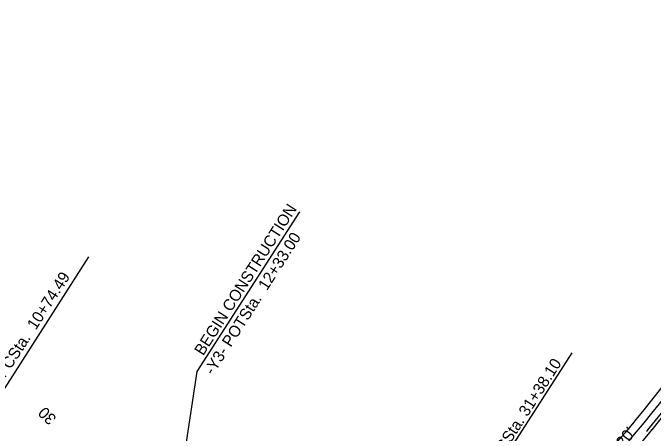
# Model space of a CAD drawing. Extents: x 1974386 to 1979988, y 776712 to 784860.
# Drawn here: x 1976659.3 to 1977051.5, y 780236.8 to 780493.9 of the extents above; entities that cross this region are included whole.
import ezdxf

# ---------------------------------------------------------------- set-up
doc = ezdxf.new("R2010")
doc.units = 0
for name, color, linetype in [('Prop Conc 2ft 6in Curb and Gutter', 7, 'Continuous'), ('Prop Conc 4in Sidewalk', 7, 'Continuous'), ('Prop Dimension Text', 7, 'Continuous'), ('Prop EOT', 7, 'Continuous'), ('Prop Horizontal Alignment', 7, 'Continuous'), ('Prop Horizontal Alignment Station Label', 7, 'Continuous'), ('Prop Horizontal Alignment Tick Label', 7, 'Continuous'), ('Prop Lane Lines', 7, 'Continuous')]:
    doc.layers.add(name, color=color, linetype=linetype)

msp = doc.modelspace()

# ---------------------------------------------------------------- linework, layer by layer
at = {"layer": 'Prop Conc 2ft 6in Curb and Gutter'}
for start, end in [(320.49711, 328.18457), (320.38231, 320.5086)]:
    msp.add_arc((1975987.1, 781115.69), 1376.5, start, end, dxfattribs=at)
at = {"layer": 'Prop Conc 4in Sidewalk'}
for radius, start, end in [(1367, 320.45193, 340.62647), (1372, 320.5086, 340.62647), (1367, 315.73946, 320.45193), (1372, 315.73946, 320.5086)]:
    msp.add_arc((1975987.1, 781115.69), radius, start, end, dxfattribs=at)
at = {"layer": 'Prop EOT'}
for start, end in [(320.50095, 340.62647), (315.73946, 320.5086)]:
    msp.add_arc((1975987.1, 781115.69), 1378.5, start, end, dxfattribs=at)
at = {"layer": 'Prop Horizontal Alignment'}
msp.add_arc((1975987.1, 781115.69), 1400, 315.73946, 340.62647, dxfattribs=at)
at = {"layer": 'Prop Horizontal Alignment Station Label'}
for p, q in [((1976772.23, 780274.59), (1976835, 780372.2)), ((1976643.44, 780247.22), (1976705.78, 780344.57)), ((1977001.66, 780285.97), (1976951.08, 780207.22)), ((1976736.12, 780035.57), (1976772.23, 780274.59))]:
    msp.add_line(p, q, dxfattribs=at)
at = {"layer": 'Prop Lane Lines'}
for radius in [1394.5, 1405.5]:
    msp.add_arc((1975987.1, 781115.69), radius, 315.73946, 322.77439, dxfattribs=at)

# ---------------------------------------------------------------- texts
at = {"layer": 'Prop Dimension Text'}
msp.add_text("20'", height=7, rotation=50.76, dxfattribs=at).set_placement((1977033.42, 780227.33))
at = {"layer": 'Prop Horizontal Alignment Station Label'}
for s, rotation, p in [('BEGIN CONSTRUCTION', 57.448, (1976775.87, 780283.79)), ('-Y3- POTSta.  12+33.00', 57.448, (1976781.87, 780271.89)), ('-Y3- PCSta.  10+74.49', 57.1585, (1976643.43, 780253.2)), ('-L- PCSta. 31+38.10', 57.2884, (1976949.44, 780207.58))]:
    msp.add_text(s, height=7, rotation=rotation, dxfattribs=at).set_placement(p)
at = {"layer": 'Prop Horizontal Alignment Tick Label'}
msp.add_text('30', height=7, rotation=135.7395, dxfattribs=at).set_placement((1976686.44, 780246.22))

doc.saveas('drawing.dxf')
